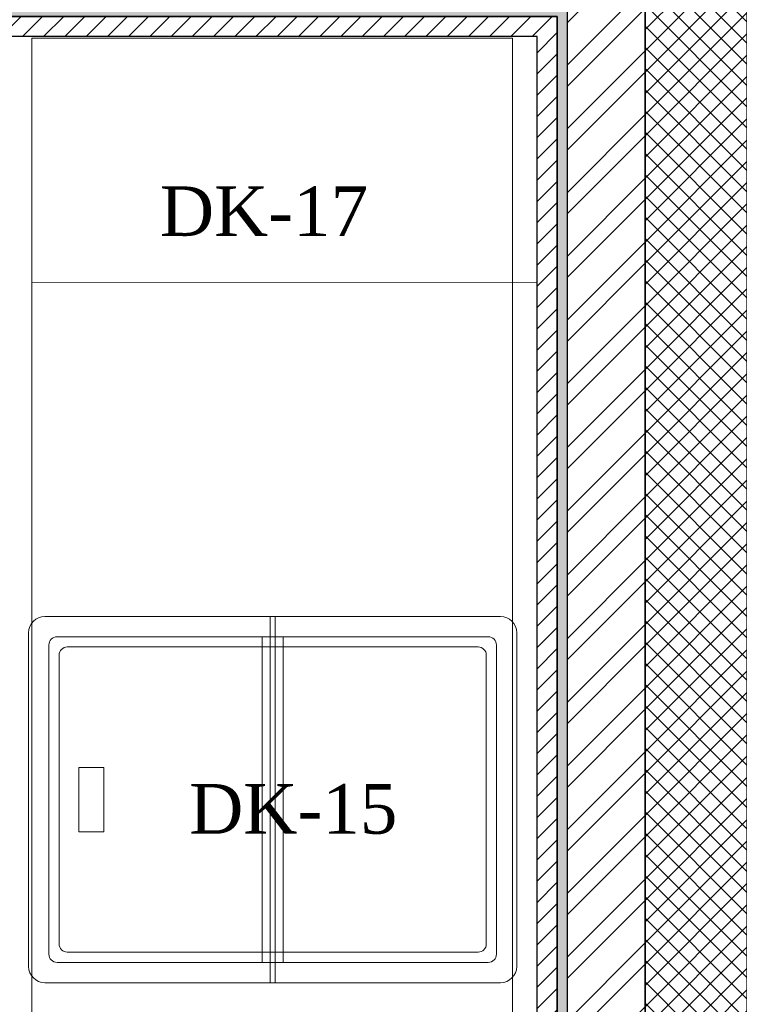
# Model space of a CAD drawing. Extents: x 3940905 to 4145695, y 925352 to 1109797.
# Tile 447 of 656: x 4011726 to 4012624, y 1095961 to 1097191. Entities that reach past the tile are written whole.
import ezdxf

# ---------------------------------------------------------------- set-up
doc = ezdxf.new("R2010")
doc.units = 0
doc.header["$LTSCALE"] = 750
doc.header["$MEASUREMENT"] = 0
for name, color, linetype, lineweight in [('CIVIL WALLS', 7, 'CONTINUOUS', 30), ('CKD Equipments', 252, 'CONTINUOUS', 0), ('Kitchen Equipment', 252, 'CONTINUOUS', 18)]:
    doc.layers.add(name, color=color, linetype=linetype, lineweight=lineweight)
doc.layers.add('PDF_A - TEXT', color=7, linetype='CONTINUOUS')
doc.layers.add('S-Hatch_8', color=7, linetype='CONTINUOUS')
doc.styles.add('CKD_Dimension Text', font='BOOKOS.TTF')

msp = doc.modelspace()

# ---------------------------------------------------------------- hatches: boundary and pattern name
at = {"layer": 'CIVIL WALLS', "true_color": 0x136734}
h = msp.add_hatch(dxfattribs=at)
h.set_pattern_fill('AR-CONC', color=116, scale=3)
h.set_pattern_definition([(50, (28934.255, 54286.193), (21.51780548, -1.88256405), [2.25, -24.75]), (355, (28934.255, 54286.193), (-4.16254001, 22.56576401), [1.8, -19.8]), (100.45144446, (28936.048, 54286.036), (17.3552654, 20.68319973), [1.91220576, -21.03426336]), (46.1842, (28934.255, 54292.193), (32.01723992, -4.96557842), [3.375, -37.125]), (96.6356355, (28936.923, 54291.78), (28.03985837, 29.22355802), [2.86831026, -31.5514128]), (351.184164, (28934.255, 54292.193), (28.03985835, 29.223558), [2.7, -29.70000003]), (21, (28937.255, 54290.693), (17.90721156, -12.07856672), [2.25, -24.75]), (326, (28937.255, 54290.693), (7.29945996, 21.75450135), [1.8, -19.8]), (71.45144474, (28938.747, 54289.687), (25.2066713, 9.67593458), [1.9122057, -21.03426336]), (37.5, (28934.255, 54286.193), (0.36479566, 9.986815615), [0, -19.56, 0, -20.1, 0, -19.875]), (7.5, (28934.255, 54286.193), (7.892086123, 11.832351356), [0, -11.46, 0, -19.11, 0, -7.575]), (327.5, (28927.565, 54286.193), (16.014673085, -0.676646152), [0, -7.5, 0, -23.4, 0, -31.05]), (317.5, (28924.565, 54286.193), (17.49558508, 3.00314947), [0, -9.75, 0, -15.54, 0, -22.05])])
h.paths.add_polyline_path([(4012396.5, 1095414), (4012396.5, 1097194.5), (4011677.7, 1097194.5), (4011677.7, 1097319.5), (4012396.5, 1097319.5), (4012396.5, 1097619), (4012409, 1097619), (4012409, 1097307), (4011677.7, 1097307), (4011677.7, 1097207), (4012409, 1097207), (4012409, 1095414)])
at = {"layer": 'S-Hatch_8'}
h = msp.add_hatch(dxfattribs=at)
h.set_pattern_fill('ANSI31', color=6, scale=150)
h.set_pattern_definition([(45, (28934.255, 54286.193), (-13.25825215, 13.25825215), [])])
h.paths.add_polyline_path([(4012396.5, 1097619), (4012396.5, 1097319.5), (4011677.7, 1097319.5), (4011677.7, 1097194.5), (4012396.7, 1097194.5), (4012396.5, 1095414), (4012371.5, 1095414), (4012371.7, 1097169.5), (4011677.7, 1097169.5), (4011677.7, 1097344.5), (4012371.7, 1097344.5), (4012371.8, 1097619)])
at = {"layer": 'S-Hatch_8', "true_color": 0x636466}
h = msp.add_hatch(dxfattribs=at)
h.set_pattern_fill('ANSI32', color=251, scale=150)
h.set_pattern_definition([(45, (28934.255, 54286.193), (-39.77475644, 39.77475644), []), (45, (28960.77, 54286.193), (-39.77475644, 39.77475644), [])])
h.paths.add_polyline_path([(4012409, 1097207), (4012409, 1095413.4), (4012506.5, 1095413.4), (4012506.5, 1097618.7), (4012409, 1097618.7), (4012409, 1097307), (4011677.7, 1097307), (4011677.7, 1097207)])
at = {"layer": 'S-Hatch_8', "true_color": 0xf8991e}
h = msp.add_hatch(dxfattribs=at)
h.set_pattern_fill('ANSI37', color=30, scale=150)
h.set_pattern_definition([(45, (28934.255, 54286.193), (-13.25825215, 13.25825215), []), (135, (28934.255, 54286.193), (-13.25825215, -13.25825215), [])])
h.paths.add_polyline_path([(4012634.1, 1097619), (4012506.5, 1097619), (4012506.5, 1095413.4), (4012634.1, 1095413.4)])

# ---------------------------------------------------------------- linework, layer by layer
at = {"layer": 'CIVIL WALLS', "color": 6}
msp.add_lwpolyline([(4012396.5, 1097619), (4012396.5, 1097319.5), (4011677.7, 1097319.5), (4011677.7, 1097194.5), (4012396.7, 1097194.5), (4012396.5, 1095414), (4012371.5, 1095414), (4012371.7, 1097169.5), (4011677.7, 1097169.5), (4011677.7, 1097344.5), (4012371.7, 1097344.5), (4012371.7, 1097619), (4012396.5, 1097619)], dxfattribs=at)
at = {"layer": 'CIVIL WALLS', "color": 116, "true_color": 0x136734}
msp.add_lwpolyline([(4012396.5, 1095414), (4012396.5, 1097194.5), (4011677.7, 1097194.5), (4011677.7, 1097319.5), (4012396.5, 1097319.5), (4012396.5, 1097619), (4012409, 1097619), (4012409, 1097307), (4011677.7, 1097307), (4011677.7, 1097207), (4012409, 1097207), (4012409, 1095414), (4012396.5, 1095414)], close=True, dxfattribs=at)
at = {"layer": 'CIVIL WALLS'}
for points in [[(4012409, 1097207), (4012409, 1095413.4), (4012506.5, 1095413.4), (4012506.5, 1097618.7), (4012409, 1097618.7), (4012409, 1097307), (4011677.7, 1097307), (4011677.7, 1097207)], [(4012634.1, 1097618.7), (4012506.5, 1097618.7), (4012506.5, 1095413.4), (4012634.1, 1095413.4)]]:
    msp.add_lwpolyline(points, close=True, dxfattribs=at)
at = {"layer": 'CKD Equipments', "color": 252}
for p, q in [((4011740.8, 1097167.6), (4012341, 1097167.6)), ((4011740.8, 1095641.3), (4011740.8, 1097167.6)), ((4012341, 1097167.6), (4012341, 1095641.3))]:
    msp.add_line(p, q, dxfattribs=at)
at = {"layer": 'CKD Equipments', "lineweight": 0, "const_width": 1}
msp.add_lwpolyline([(4011741, 1096862.2), (4012371.5, 1096862.2)], dxfattribs=at)
at = {"layer": 'Kitchen Equipment', "color": 6, "ltscale": 0.5}
for p, q in [((4011757, 1096445.5), (4011845.3, 1096445.5)), ((4011845.3, 1096445.5), (4012325.9, 1096445.5)), ((4012038.4, 1095988.3), (4012038.4, 1096445.5)), ((4012038.4, 1095988.3), (4012038.4, 1096445.5)), ((4012044.5, 1095988.3), (4012044.5, 1096445.5)), ((4012044.5, 1095988.3), (4012044.5, 1096445.5)), ((4011736.6, 1096008.6), (4011736.6, 1096425.2)), ((4011736.6, 1096008.6), (4011736.6, 1096425.2)), ((4012346.2, 1096425.2), (4012346.2, 1096008.6)), ((4011772.2, 1096420.1), (4011845.3, 1096420.1)), ((4011772.2, 1096420.1), (4011845.3, 1096420.1)), ((4011838.2, 1096420.1), (4012310.7, 1096420.1)), ((4011838.2, 1096420.1), (4012310.7, 1096420.1)), ((4012028.2, 1096013.7), (4012028.2, 1096420.1)), ((4012028.2, 1096013.7), (4012028.2, 1096420.1)), ((4012054.6, 1096013.7), (4012054.6, 1096420.1)), ((4012054.6, 1096013.7), (4012054.6, 1096420.1)), ((4011762, 1096023.9), (4011762, 1096409.9)), ((4011762, 1096023.9), (4011762, 1096409.9)), ((4011784.9, 1096407.4), (4012298, 1096407.4)), ((4011784.9, 1096407.4), (4012298, 1096407.4)), ((4012320.8, 1096409.9), (4012320.8, 1096023.9)), ((4011774.7, 1096036.6), (4011774.7, 1096397.2)), ((4011774.7, 1096036.6), (4011774.7, 1096397.2)), ((4012308.1, 1096397.2), (4012308.1, 1096036.6)), ((4011799.2, 1096257), (4011799.2, 1096176.8)), ((4011799.2, 1096257), (4011830.5, 1096257)), ((4011799.2, 1096257), (4011799.2, 1096176.8)), ((4011799.2, 1096257), (4011830.5, 1096257)), ((4011830.5, 1096257), (4011830.5, 1096176.8)), ((4011830.5, 1096257), (4011830.5, 1096176.8)), ((4011799.2, 1096176.8), (4011830.5, 1096176.8)), ((4011799.2, 1096176.8), (4011830.5, 1096176.8)), ((4012298, 1096026.4), (4011784.9, 1096026.4)), ((4012298, 1096026.4), (4011784.9, 1096026.4)), ((4011845.3, 1096013.7), (4011772.2, 1096013.7)), ((4011845.3, 1096013.7), (4011772.2, 1096013.7)), ((4012310.7, 1096013.7), (4011838.2, 1096013.7)), ((4012310.7, 1096013.7), (4011838.2, 1096013.7)), ((4011845.3, 1095988.3), (4011757, 1095988.3)), ((4011845.3, 1095988.3), (4011757, 1095988.3)), ((4012325.9, 1095988.3), (4011845.3, 1095988.3)), ((4012325.9, 1095988.3), (4011845.3, 1095988.3))]:
    msp.add_line(p, q, dxfattribs=at)
for centre, radius, start, end in [((4011757, 1096425.2), 20.3, 90, 180), ((4011757, 1096425.2), 20.3, 90, 180), ((4012325.9, 1096425.2), 20.3, 0, 90), ((4011772.2, 1096409.9), 10.2, 90, 180), ((4011772.2, 1096409.9), 10.2, 90, 180), ((4012310.7, 1096409.9), 10.2, 0, 90), ((4011784.9, 1096397.2), 10.2, 90, 180), ((4011784.9, 1096397.2), 10.2, 90, 180), ((4012298, 1096397.2), 10.2, 0, 90), ((4011784.9, 1096036.6), 10.2, 180, 270), ((4011784.9, 1096036.6), 10.2, 180, 270), ((4012298, 1096036.6), 10.2, 270, 0), ((4011772.2, 1096023.9), 10.2, 180, 270), ((4011772.2, 1096023.9), 10.2, 180, 270), ((4012310.7, 1096023.9), 10.2, 270, 0), ((4011757, 1096008.6), 20.3, 180, 270), ((4011757, 1096008.6), 20.3, 180, 270), ((4012325.9, 1096008.6), 20.3, 270, 0)]:
    msp.add_arc(centre, radius, start, end, dxfattribs=at)

# ---------------------------------------------------------------- texts
at = {"layer": 'PDF_A - TEXT', "char_height": 61.963, "width": 737.525, "attachment_point": 1, "style": 'CKD_Dimension Text'}
for s, insert in [('\\pxqc;DK-17', (4011661.9, 1096982.4)), ('\\pxqc;DK-15', (4011698.4, 1096236.3))]:
    msp.add_mtext(s, dxfattribs=dict(at, insert=insert))

doc.saveas('drawing.dxf')
